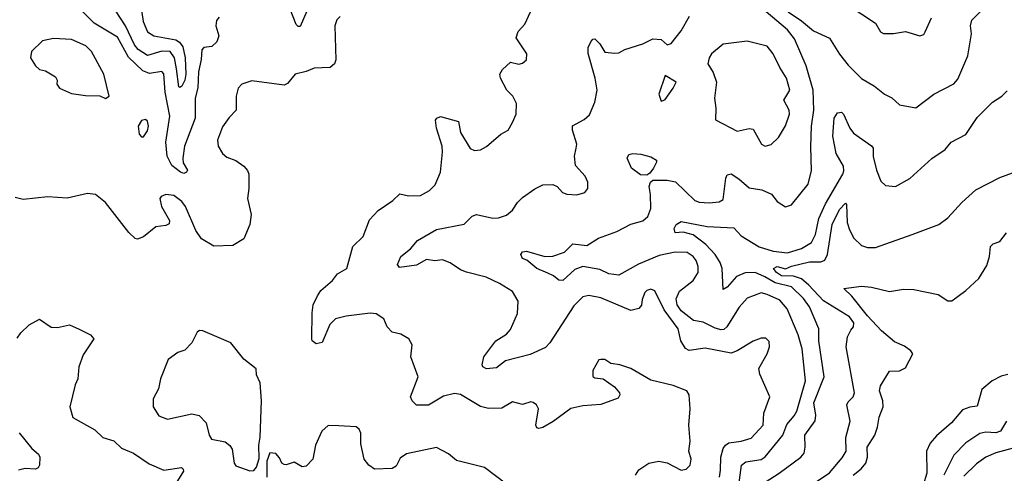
# Model space of a CAD drawing. Extents: x 1954683 to 2060285, y 904798 to 1016299.
# Tile 292 of 472: x 2000347 to 2005257, y 977634 to 979896. Entities that reach past the tile are written whole.
import ezdxf

# ---------------------------------------------------------------- set-up
doc = ezdxf.new("R2010")
doc.units = 0

msp = doc.modelspace()

# ---------------------------------------------------------------- linework, layer by layer
at = {"layer": '0CON10XD'}
for points in [[(2001341.7, 979908.3), (2001328.5, 979891.5), (2001325.6, 979865), (2001340, 979815), (2001329.4, 979785), (2001305, 979762.7), (2001265, 979756.5), (2001254.7, 979745.3), (2001251.9, 979698.1), (2001238, 979635), (2001234.4, 979555.6), (2001222.5, 979505), (2001221.1, 979405), (2001169.5, 979265), (2001160, 979205), (2001162.2, 979182.2), (2001184.2, 979145), (2001179.2, 979135), (2001165, 979129.4), (2001148.8, 979135), (2001105, 979168.6), (2001082.6, 979215), (2001075.9, 979285.9), (2001095.5, 979414.5), (2001072.5, 979535), (2001065, 979626), (2001055, 979637.5), (2000995, 979628.2), (2000960.8, 979640.8), (2000889.6, 979709.6), (2000835, 979809.4), (2000718.2, 979878.2), (2000597.9, 979997.9)], [(2001807.5, 980005), (2001745, 979861.2), (2001735, 979862), (2001725, 979872), (2001695, 979947.5)], [(2000951.2, 979965), (2000962.9, 979887.1), (2000985, 979835.8), (2001015, 979814.8), (2001126, 979796), (2001144.4, 979784.4), (2001161.2, 979761.2), (2001171.4, 979705), (2001175.1, 979625), (2001169.9, 979595), (2001155, 979564.7), (2001145, 979556.9), (2001140.6, 979560.6), (2001129.1, 979650.9), (2001118.5, 979705), (2001097.3, 979737.3), (2001055, 979738.2), (2000985, 979716.8), (2000937.9, 979747.9), (2000919.8, 979769.8), (2000874.9, 979865), (2000825, 979942.1)], [(2004478.9, 979968.9), (2004615, 979878.8), (2004640, 979835), (2004655, 979826.2), (2004705, 979826.2), (2004765, 979836.2), (2004835, 979814.5), (2004855, 979822.5), (2004862.9, 979835), (2004894.4, 979905)], [(2001945, 979911.2), (2001928.8, 979895), (2001918, 979865), (2001923.1, 979695), (2001916.9, 979675), (2001895, 979656.9), (2001815, 979653.3), (2001775, 979637.1), (2001720, 979625), (2001682.1, 979577.9), (2001665, 979569.2), (2001505, 979591.4), (2001455, 979574.2), (2001436, 979555), (2001425.7, 979515), (2001425.7, 979444.3), (2001391.2, 979408.8), (2001358.8, 979361.2), (2001333.8, 979295), (2001336.2, 979265), (2001358.8, 979228.8), (2001380.3, 979210.3), (2001425, 979193.8), (2001465, 979166), (2001483.5, 979143.5), (2001489.4, 979125), (2001490, 979055), (2001483.1, 979005), (2001500.4, 978925), (2001495.3, 978874.7), (2001465, 978802.5), (2001409.3, 978769.3), (2001315, 978767.5), (2001253.3, 978803.3), (2001225.3, 978845.3), (2001174.5, 978965), (2001155, 978990), (2001115, 979019.5), (2001075, 979024), (2001052.5, 979015), (2001046.4, 979003.6), (2001054.4, 978965), (2001094, 978895), (2001092, 978878), (2001075, 978870), (2001026.1, 978863.9), (2000965, 978812.5), (2000935, 978801.2), (2000923.3, 978805), (2000891.2, 978835), (2000775, 978984), (2000725, 979024), (2000685, 979030), (2000584.2, 979005.8), (2000487.7, 979012.3), (2000365, 978998.8), (2000325, 979008.8)], [(2003837.2, 977615), (2003840.9, 977650.9), (2003842.5, 977715), (2003855, 977758), (2003865.9, 977774.1), (2003884, 977786), (2003945, 977794.6), (2003995, 977810.4), (2004053.8, 977875), (2004057.7, 977935), (2004087.8, 978015), (2004038.6, 978128.6), (2004033.1, 978156.9), (2004075, 978230), (2004086.5, 978265), (2004085, 978291.2), (2004067.8, 978307.8), (2004045, 978308.1), (2004005, 978293.1), (2003925.3, 978244.7), (2003895, 978233.6), (2003765, 978257.9), (2003685, 978246.8), (2003667.4, 978257.4), (2003644.4, 978294.4), (2003630.6, 978355), (2003560.1, 978450.1), (2003514.5, 978544.5), (2003495, 978553.1), (2003475, 978545.7), (2003464.4, 978535), (2003450.6, 978500.6), (2003447.2, 978472.8), (2003435, 978455.8), (2003395, 978445.4), (2003245, 978509.1), (2003185, 978521.1), (2003155, 978514.4), (2003110.3, 978469.7), (2002990, 978285), (2002968.4, 978261.6), (2002892.8, 978227.2), (2002770, 978195), (2002725, 978160.8), (2002675, 978155.7), (2002656.2, 978165), (2002652.5, 978175), (2002660.8, 978215), (2002721.4, 978295), (2002775, 978328.1), (2002795, 978350.8), (2002828.6, 978431.4), (2002833.2, 978493.2), (2002805, 978540), (2002740.3, 978580.3), (2002672.7, 978612.7), (2002575, 978636.5), (2002545, 978648.5), (2002493.8, 978683.8), (2002455, 978697.8), (2002416.4, 978693.6), (2002375, 978699.5), (2002325, 978672.5), (2002240.8, 978660.8), (2002231.2, 978675), (2002247.5, 978715), (2002296.1, 978753.9), (2002330, 978795), (2002425, 978849.2), (2002563, 978877), (2002603.1, 978916.9), (2002624.6, 978925.4), (2002705.6, 978905.6), (2002735, 978908.1), (2002775, 978922), (2002805, 978946.2), (2002830, 978985), (2002855, 979008.8), (2002915, 979052), (2002955, 979071.9), (2003005, 979074), (2003026.7, 979065), (2003053.8, 979035), (2003075.7, 979025.7), (2003125, 979023.3), (2003165.4, 979034.6), (2003180.8, 979055), (2003180, 979085), (2003167.5, 979115), (2003118.2, 979168.2), (2003113.1, 979215), (2003122.5, 979255), (2003125.4, 979275.4), (2003104.3, 979345), (2003104, 979366), (2003161.7, 979398.3), (2003188, 979422), (2003215.7, 979485), (2003227.1, 979545), (2003217.1, 979605), (2003182.1, 979727.9), (2003182.1, 979757.9), (2003194.3, 979785), (2003205, 979799.2), (2003215, 979800.8), (2003240, 979775), (2003265, 979734.2), (2003315, 979728.1), (2003335, 979730.6), (2003365, 979747.8), (2003455, 979775.6), (2003505, 979800.8), (2003545, 979796.2), (2003575, 979770), (2003595, 979776.7), (2003645, 979840.8), (2003687.2, 979912.8)], [(2002803.6, 979383.6), (2002822.9, 979425), (2002825, 979477.5), (2002805.6, 979515), (2002776, 979545), (2002743.8, 979605), (2002741.2, 979625), (2002755, 979646.7), (2002795, 979683.3), (2002835.9, 979674.1), (2002855, 979678.8), (2002873.9, 979696.1), (2002876.2, 979725), (2002822, 979805), (2002833, 979837), (2002866.1, 979873.9), (2002893.8, 979935)], [(2003932.5, 977575), (2003946.2, 977675), (2003968.4, 977691.6), (2004045, 977702.9), (2004065, 977716.9), (2004152.7, 977825), (2004173, 977877), (2004209.5, 977920.5), (2004222, 977945), (2004265.2, 978095), (2004248.4, 978255), (2004228.8, 978325), (2004174.3, 978454.3), (2004137.1, 978497.1), (2004074.3, 978525), (2004045, 978533.8), (2003975, 978506.7), (2003935, 978461.9), (2003873.7, 978365), (2003858.5, 978351.5), (2003845, 978349.4), (2003815, 978357.4), (2003755, 978387.1), (2003706.6, 978396.6), (2003645.9, 978445), (2003625.8, 978475), (2003621.3, 978505), (2003637.1, 978542.9), (2003705, 978595.5), (2003729.6, 978635), (2003730, 978665), (2003720.7, 978695), (2003705.4, 978715), (2003675, 978735.9), (2003615, 978736.9), (2003535, 978720.5), (2003432.5, 978677.5), (2003335, 978622.2), (2003285, 978629.2), (2003239.9, 978649.9), (2003155, 978666.1), (2003115, 978650), (2003055, 978596), (2003035, 978596.7), (2003009.5, 978619.5), (2002981.4, 978631.4), (2002925.6, 978655), (2002876.2, 978696.2), (2002855, 978705.8), (2002845.7, 978725), (2002855, 978738.1), (2002875, 978741.5), (2002965, 978715.4), (2003005, 978717.3), (2003063.1, 978736.9), (2003105, 978778.5), (2003175, 978769.4), (2003233, 978807), (2003325, 978839.5), (2003395, 978876.2), (2003455, 978893.2), (2003478.5, 978915), (2003494, 978955), (2003493.2, 979025), (2003485.8, 979065), (2003492.5, 979085), (2003504.8, 979095.2), (2003575, 979095.8), (2003616.7, 979086.7), (2003712.9, 978995), (2003735, 978986.2), (2003785, 978982.9), (2003835, 978988.1), (2003855, 978998.8), (2003867.8, 979105), (2003875, 979122), (2003895, 979127.5), (2003932.3, 979102.3), (2003985, 979057.8), (2004047.7, 979047.7), (2004095.6, 979025.6), (2004125, 978990), (2004165, 978962.5), (2004195, 978973.3), (2004279.4, 979075), (2004295.5, 979144.5), (2004291.7, 979261.7), (2004295.3, 979365), (2004306.6, 979445), (2004303.9, 979545), (2004268.1, 979665), (2004210.4, 979800.4), (2004175.1, 979845.1), (2004070, 979935)], [(2004179.6, 979935), (2004245, 979890.7), (2004305, 979840.3), (2004385, 979803.5), (2004435, 979724.3), (2004478.8, 979668.8), (2004545, 979603.1), (2004610, 979565), (2004658.8, 979525), (2004696.1, 979506.1), (2004735, 979472), (2004815, 979456.7), (2004905, 979524.2), (2005005, 979575.8), (2005025, 979598.8), (2005074.2, 979715.8), (2005093.3, 979825), (2005088.1, 979865), (2005095, 979893.3), (2005145, 979943.8)], [(2000775, 979502.5), (2000792.5, 979515), (2000767.1, 979625), (2000705, 979736.7), (2000676.2, 979765), (2000605, 979796.7), (2000515, 979802.5), (2000460.3, 979789.7), (2000405, 979737.5), (2000400, 979705), (2000426, 979665), (2000445, 979647.5), (2000475, 979640.8), (2000525, 979611.2), (2000533.8, 979595), (2000532, 979575), (2000545, 979554.2), (2000605, 979528), (2000675, 979518), (2000746.1, 979516.1), (2000775, 979502.5)], [(2004065, 979265.7), (2004095, 979274.3), (2004130.9, 979309.1), (2004165, 979366), (2004186, 979424), (2004183.8, 979445), (2004157.3, 979495), (2004187.8, 979545), (2004171.1, 979605), (2004137, 979657), (2004105, 979726), (2004075, 979763.8), (2003975, 979789.2), (2003855, 979774), (2003797.5, 979725), (2003785.7, 979705), (2003778.8, 979675), (2003805, 979632.5), (2003821.2, 979585), (2003811.2, 979505), (2003818, 979455), (2003816.1, 979396.1), (2003925, 979340), (2003985, 979352.5), (2004005, 979350), (2004045.5, 979275.5), (2004065, 979265.7)], [(2003545, 979490), (2003555, 979492.5), (2003565, 979497.5), (2003606.2, 979555), (2003620, 979585), (2003565, 979617.5), (2003534.4, 979525), (2003545, 979490)], [(2004040.4, 977575), (2004135, 977634.7), (2004242.9, 977715), (2004258.5, 977735), (2004264.6, 977765), (2004261.8, 977825), (2004313.7, 977896.3), (2004317.2, 977925), (2004307.3, 977985), (2004358.7, 978115), (2004331.6, 978295), (2004331.2, 978355), (2004285.8, 978465), (2004255, 978505.3), (2004195, 978563.5), (2004115, 978584), (2004063.2, 978613.2), (2004015, 978635.2), (2003965, 978633.8), (2003922.1, 978615), (2003875, 978562.2), (2003855, 978550), (2003849.2, 978655), (2003839.5, 978685), (2003815.8, 978725), (2003767.9, 978775), (2003705, 978823.2), (2003655, 978837.1), (2003615, 978832.5), (2003610.8, 978855), (2003620, 978875), (2003645, 978888.9), (2003775, 978864.7), (2003908, 978858), (2003945, 978818.8), (2004035, 978763.5), (2004105, 978742.5), (2004175, 978733.8), (2004245, 978755.8), (2004295, 978785.5), (2004315.2, 978825), (2004332, 978905), (2004365, 978977.7), (2004451.5, 979125), (2004456.9, 979143.1), (2004455.5, 979165), (2004418.6, 979228.6), (2004401.6, 979315), (2004408.9, 979405), (2004425, 979431.4), (2004445, 979434.3), (2004455, 979425.6), (2004487.1, 979355), (2004505, 979329.4), (2004595, 979266.5), (2004603.5, 979255), (2004603.3, 979213.3), (2004620, 979145), (2004641.1, 979091.1), (2004665, 979070), (2004715, 979063.8), (2004785.6, 979104.4), (2004895, 979204), (2004961.3, 979248.7), (2004991.2, 979285), (2005065, 979324.2), (2005121.5, 979408.5), (2005198.1, 979485), (2005244.3, 979515), (2005270.7, 979540.7)], [(2003418.1, 977625), (2003435, 977652), (2003485, 977684.3), (2003534.5, 977695.5), (2003576.2, 977686.2), (2003645, 977650), (2003670, 977655), (2003690.8, 977675), (2003695.6, 977705), (2003684.2, 977745), (2003690.8, 977795), (2003684.4, 977875), (2003690.4, 977955), (2003685.5, 978025.5), (2003673.3, 978045), (2003605, 978072.5), (2003495, 978098), (2003395, 978156.2), (2003340, 978175), (2003295, 978182.5), (2003265, 978202.5), (2003245, 978202.5), (2003235, 978200), (2003205, 978146.7), (2003205, 978117.5), (2003215, 978110), (2003255.9, 978105.9), (2003313.3, 978065), (2003338.8, 978035), (2003340, 978025), (2003330.5, 978009.5), (2003245, 977977.5), (2003155, 977971.1), (2003095, 977957.8), (2003007.5, 977892.5), (2002955, 977862.2), (2002935, 977857.9), (2002925, 977861.4), (2002921.1, 977875), (2002934.3, 977955), (2002924.3, 977975), (2002906.7, 977986.7), (2002895, 977990.6), (2002855, 977978), (2002805, 977990.8), (2002751.3, 977958.7), (2002685, 977957.2), (2002645, 977967.9), (2002545, 978026.5), (2002515, 978032.1), (2002460.9, 978019.1), (2002385, 977974.5), (2002325, 977973.8), (2002304, 977995), (2002295.8, 978015.8), (2002333.5, 978115), (2002297.1, 978215), (2002304, 978275), (2002286.7, 978305), (2002247.7, 978327.7), (2002205, 978338.8), (2002180, 978365), (2002163.3, 978405), (2002125, 978429.2), (2002095, 978433.1), (2001975, 978418.2), (2001922.5, 978405), (2001894, 978376), (2001855, 978286.7), (2001825, 978280), (2001806.2, 978295), (2001803.8, 978305), (2001805.6, 978435), (2001810.4, 978475), (2001831.6, 978518.4), (2001849.4, 978545), (2001906.9, 978595), (2001931.7, 978628.3), (2001977.5, 978655), (2002008.9, 978765), (2002059.5, 978815), (2002091.3, 978898.7), (2002133.8, 978945), (2002208, 978995), (2002242.1, 979027.9), (2002285, 979018), (2002345, 979020), (2002391.2, 979045), (2002418, 979072), (2002445.6, 979135), (2002454.5, 979235.5), (2002453.5, 979265), (2002425.8, 979355), (2002421.2, 979395), (2002427.5, 979405), (2002445, 979412.5), (2002535, 979387.5), (2002545, 979333.8), (2002593.1, 979253.1), (2002615, 979243.1), (2002645, 979247.5), (2002675, 979264), (2002746.2, 979325), (2002782, 979345), (2002803.6, 979383.6)], [(2000965, 979312.5), (2000985, 979342.5), (2000989.2, 979365), (2000985, 979390), (2000975, 979397.5), (2000955, 979392.5), (2000937.5, 979365), (2000943.3, 979325), (2000955, 979312.5), (2000965, 979312.5)], [(2003475, 979121), (2003442.5, 979122.5), (2003398.1, 979155), (2003376, 979205), (2003385, 979223.3), (2003405, 979229.2), (2003445, 979225.8), (2003495, 979211.4), (2003522, 979195), (2003523.1, 979185), (2003507.9, 979155), (2003489.9, 979130.1), (2003475, 979121)], [(2004324.3, 977595.7), (2004385, 977636.9), (2004448.9, 977711.1), (2004468.8, 977745), (2004466.4, 977813.6), (2004488.5, 977895), (2004471.5, 977975), (2004478.9, 977991.1), (2004503.1, 978015), (2004509.6, 978035), (2004468.5, 978265), (2004474.6, 978315.4), (2004492.3, 978347.7), (2004504.6, 978365.4), (2004506.2, 978383.8), (2004485, 978413.9), (2004354.9, 978494.9), (2004282.6, 978572.6), (2004245, 978603.5), (2004205, 978617.5), (2004145, 978619.4), (2004120.4, 978635), (2004106, 978655), (2004125, 978665.6), (2004165, 978653.7), (2004195, 978667.5), (2004285, 978688.8), (2004342.1, 978687.9), (2004362.7, 978697.3), (2004375.6, 978725), (2004398.9, 978875), (2004435, 978948.9), (2004465, 978981.9), (2004470.5, 978975), (2004473.4, 978885), (2004485, 978847.5), (2004506.5, 978806.5), (2004545, 978770), (2004575, 978759.4), (2004615, 978760), (2004797.5, 978825), (2004931.2, 978875), (2004975, 978907.5), (2005044.3, 978985), (2005115, 979048.1), (2005235, 979109.4), (2005297.3, 979132.7)], [(2004502.5, 977625), (2004543.9, 977656.1), (2004566.5, 977685), (2004574.7, 977715), (2004572.7, 977765), (2004611.7, 977825), (2004625.3, 977865), (2004632.7, 977915), (2004653.5, 977965), (2004651.9, 977995), (2004634.7, 978045), (2004639.1, 978070.9), (2004685, 978144.2), (2004735, 978145.5), (2004765, 978160.6), (2004800.8, 978229.2), (2004791.4, 978245), (2004758.5, 978268.5), (2004709.9, 978289.9), (2004644.6, 978345), (2004575, 978419.2), (2004497.3, 978517.3), (2004457.5, 978555), (2004545, 978567.1), (2004595, 978562.7), (2004685, 978541.1), (2004755, 978552.9), (2004805, 978550.4), (2004927.5, 978525), (2004975, 978494), (2004995, 978494.3), (2005065, 978545.7), (2005129.4, 978605), (2005169.7, 978670.3), (2005182.5, 978715), (2005188, 978765), (2005202.1, 978777.9), (2005235, 978790), (2005267.3, 978832.7)], [(2000335, 978307.5), (2000353.3, 978335), (2000393.3, 978375), (2000445, 978402), (2000503.2, 978363.2), (2000535, 978360.6), (2000595, 978374.4), (2000643.5, 978353.5), (2000700, 978325), (2000716.7, 978305), (2000663.8, 978225), (2000641.2, 978165), (2000637.5, 978105), (2000624.2, 978075), (2000596.2, 977965), (2000612.7, 977912.7), (2000720.9, 977850.9), (2000762.3, 977812.3), (2000815.8, 977795.7), (2000855, 977759.6), (2000915, 977735.4), (2000991.8, 977681.8), (2001065, 977650.5), (2001153, 977663), (2001162.5, 977655), (2001163.3, 977645), (2001125, 977583.1)], [(2001495, 977647.5), (2001515, 977649.2), (2001528, 977665), (2001541.7, 977708.3), (2001538.6, 977775), (2001545.6, 977815), (2001553.1, 977995), (2001545.6, 978085), (2001528, 978125), (2001526.7, 978155), (2001465, 978203.3), (2001400, 978285), (2001260, 978345), (2001244.2, 978345.8), (2001231.7, 978338.3), (2001205.8, 978284.2), (2001171.2, 978248.8), (2001135, 978236), (2001087.9, 978202.1), (2001048.6, 978105), (2001039.2, 978055), (2001012.9, 978005), (2001012.2, 977965), (2001040.7, 977920.7), (2001084.5, 977904.5), (2001205, 977930.5), (2001241.8, 977921.8), (2001276.8, 977886.8), (2001291.4, 977825), (2001303.8, 977805), (2001370.9, 977790.9), (2001395, 977773.8), (2001405.7, 977755), (2001415.8, 977685), (2001425, 977671.4), (2001495, 977647.5)], [(2005275, 978126.2), (2005241.7, 978118.3), (2005196.1, 978095), (2005145, 978051.9), (2005121.5, 977968.5), (2005085, 977963.8), (2005049.2, 977950.8), (2004994.3, 977885.7), (2004918.1, 977821.9), (2004886.9, 977785), (2004869.7, 977745), (2004871, 977635), (2004851.9, 977575)], [(2005267.4, 977895), (2005237.2, 977845), (2005215, 977836.1), (2005165, 977840), (2005135, 977832.7), (2005065, 977786.2), (2005004.4, 977725.6), (2004955.7, 977625)], [(2000345, 977836), (2000408, 977758), (2000440.5, 977730.5), (2000447.2, 977715), (2000445.2, 977674.8), (2000438.3, 977661.7), (2000425, 977654.7), (2000375, 977658.5), (2000340.4, 977649.6)], [(2002775, 977580), (2002665, 977663.1), (2002525, 977698.1), (2002485, 977730.8), (2002425, 977763.8), (2002275, 977731.9), (2002245, 977709.4), (2002225, 977670), (2002205, 977657.8), (2002115.6, 977655.6), (2002088, 977675), (2002064.4, 977705), (2002048.3, 977781.7), (2002048.8, 977835), (2002040, 977855), (2002025, 977866.7), (2001938.8, 977871.2), (2001885, 977872.9), (2001854, 977845), (2001821.4, 977775), (2001808.6, 977705), (2001775, 977670), (2001755, 977666.7), (2001715, 977689.2), (2001675, 977676.2), (2001665, 977678.8), (2001654.4, 977684.4), (2001642.3, 977712.3), (2001625, 977732.5), (2001594.1, 977735.9), (2001579.2, 977695), (2001580, 977615)], [(2005300.4, 977759.6), (2005215, 977736.8), (2005165, 977714.6), (2005117.8, 977682.2), (2005055, 977620.8)]]:
    msp.add_lwpolyline(points, dxfattribs=at)

doc.saveas('drawing.dxf')
